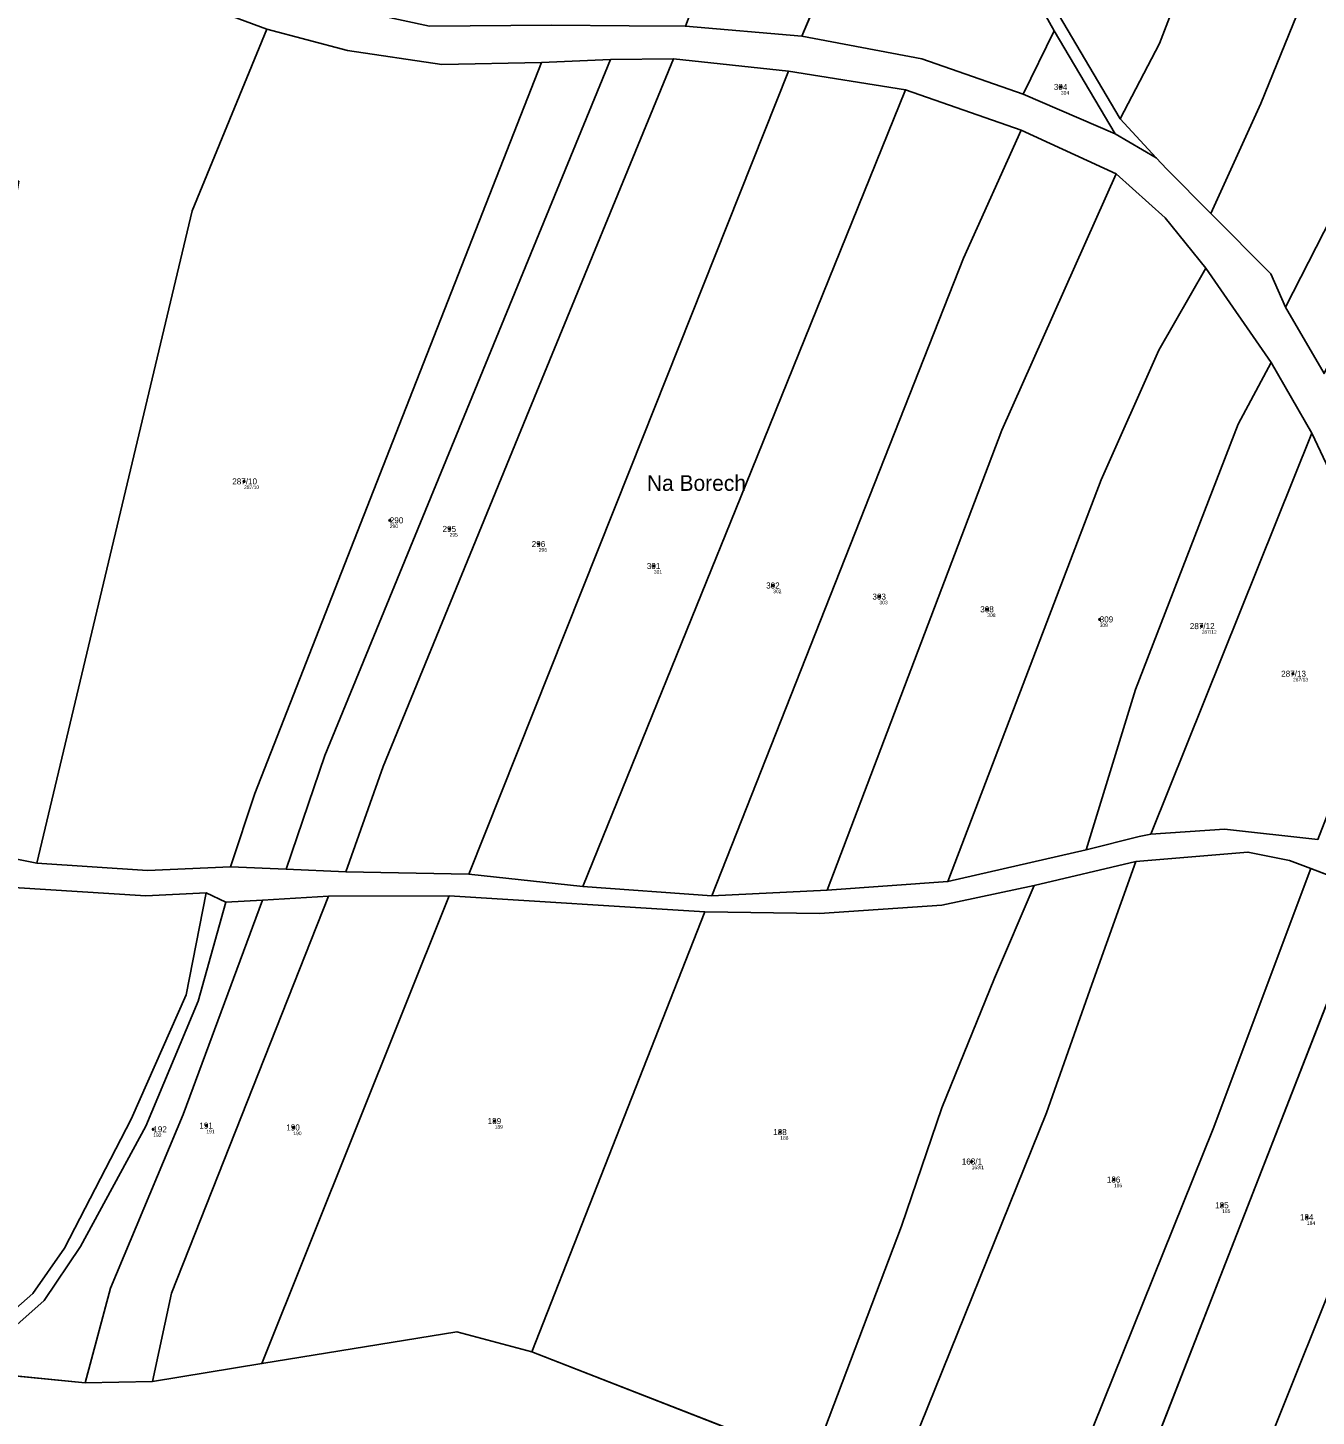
# Model space of a CAD drawing. Extents: x -767985 to -763816, y -1059600 to -1057360.
# Drawn here: x -766543.5 to -766182.2, y -1058497.3 to -1058107.9 of the extents above; entities that cross this region are included whole.
import ezdxf

# ---------------------------------------------------------------- set-up
doc = ezdxf.new("R2010")
doc.units = 0
for name, color, linetype in [('Definiční body', 7, 'Continuous'), ('Hranice parcel', 7, 'Continuous'), ('Parcelní čísla', 7, 'Continuous'), ('Polygon parcely', 7, 'Continuous'), ('Pop  PČ popisy', 7, 'Continuous')]:
    doc.layers.add(name, color=color, linetype=linetype)

msp = doc.modelspace()

# ---------------------------------------------------------------- linework, layer by layer
at = {"layer": 'Definiční body'}
for centre in [(-766253.78, -1058124.44994), (-766482.88, -1058235.07994), (-766442, -1058245.99994), (-766425.23, -1058248.40994), (-766400.22, -1058252.64994), (-766367.93, -1058258.81994), (-766334.47, -1058264.27994), (-766304.67, -1058267.39994), (-766274.43, -1058270.95994), (-766242.91, -1058273.78994), (-766214.32, -1058275.66994), (-766188.7, -1058289.01994), (-766493.43, -1058415.75994), (-766412.58, -1058414.47994), (-766508.33, -1058416.79994), (-766469.05, -1058416.27994), (-766332.5, -1058417.55994), (-766278.81, -1058425.82994), (-766238.92, -1058430.88994), (-766208.55, -1058438.08994), (-766184.77, -1058441.43994)]:
    msp.add_circle(centre, 0.25, dxfattribs=at)
at = {"layer": 'Hranice parcel'}
for p, q in [((-766326.41, -1058110.25), (-766294.77, -1058034.83)), ((-766254.48, -1058104.1), (-766237.19, -1058133.37)), ((-766359.08, -1058107.45), (-766326.41, -1058110.25)), ((-766264.36, -1058126.45), (-766255.67, -1058108.72)), ((-766238.61, -1058137.56), (-766255.67, -1058108.72)), ((-766399.42, -1058117.63), (-766380.1, -1058116.76)), ((-766380.1, -1058116.76), (-766362.46, -1058116.57)), ((-766362.46, -1058116.57), (-766330.16, -1058120.06)), ((-766330.16, -1058120.06), (-766297.4, -1058125.29)), ((-766297.4, -1058125.29), (-766264.92, -1058136.59)), ((-766264.36, -1058126.45), (-766238.61, -1058137.56)), ((-766227.03, -1058144.31), (-766237.19, -1058133.37)), ((-766264.92, -1058136.59), (-766238.31, -1058148.79)), ((-766227.03, -1058144.31), (-766238.61, -1058137.56)), ((-766213.18, -1058175.32), (-766194.8, -1058201.72)), ((-766190.76, -1058186.25), (-766179.98, -1058204.86)), ((-766194.8, -1058201.72), (-766183.4, -1058221.59)), ((-766228.56, -1058334.02), (-766183.4, -1058221.59)), ((-766566.83, -1058336.99), (-766540.99, -1058342.11)), ((-766285.46, -1058347.33), (-766246.67, -1058338.41)), ((-766232.74, -1058341.71), (-766261.24, -1058348.38)), ((-766486.72, -1058343.21), (-766471.03, -1058343.85)), ((-766471.03, -1058343.85), (-766454.34, -1058344.54)), ((-766454.34, -1058344.54), (-766419.84, -1058345.24)), ((-766419.84, -1058345.24), (-766387.86, -1058348.7)), ((-766166.97, -1058350.08), (-766183.72, -1058343.65)), ((-766387.86, -1058348.7), (-766351.72, -1058351.31)), ((-766351.72, -1058351.31), (-766319.32, -1058349.69)), ((-766319.32, -1058349.69), (-766285.46, -1058347.33)), ((-766488, -1058353.11), (-766493.49, -1058350.47)), ((-766477.71, -1058352.55), (-766488, -1058353.11)), ((-766425.36, -1058351.31), (-766477.87, -1058482.51)), ((-766459.23, -1058351.45), (-766477.71, -1058352.55)), ((-766425.36, -1058351.31), (-766459.23, -1058351.45)), ((-766353.63, -1058355.82), (-766425.36, -1058351.31)), ((-766166.97, -1058350.08), (-766234.65, -1058523.62)), ((-766353.63, -1058355.82), (-766402.2, -1058479.21)), ((-766323.48, -1058509.87), (-766402.2, -1058479.21)), ((-766561.16, -1058484.58), (-766527.46, -1058487.88)), ((-766477.87, -1058482.51), (-766508.57, -1058487.5)), ((-766508.57, -1058487.5), (-766527.46, -1058487.88))]:
    msp.add_line(p, q, dxfattribs=at)
for points in [[(-766237.19, -1058133.37), (-766226.1, -1058112.24), (-766183.79, -1058002.15)], [(-766211.74, -1058159.91), (-766197.74, -1058129.1), (-766186.48, -1058101.56), (-766171.41, -1058051.74), (-766159.54, -1058029.12)], [(-766255.67, -1058108.72), (-766283.05, -1058059.71), (-766294.77, -1058034.83)], [(-766139.56, -1058061.14), (-766155.9, -1058094.1), (-766175.72, -1058156.75), (-766190.76, -1058186.25)], [(-766650.5, -1058070.18), (-766591.82, -1058079.56), (-766519.26, -1058092.35), (-766476.48, -1058108.27)], [(-766540.99, -1058342.11), (-766497.44, -1058159.16), (-766476.48, -1058108.27)], [(-766476.48, -1058108.27), (-766453.88, -1058114.27), (-766427.44, -1058118.16), (-766399.42, -1058117.63)], [(-766326.41, -1058110.25), (-766292.75, -1058116.53), (-766264.36, -1058126.45)], [(-766399.42, -1058117.63), (-766439.33, -1058219.3), (-766479.89, -1058322.61), (-766486.72, -1058343.21)], [(-766471.03, -1058343.85), (-766460.24, -1058311.93), (-766419.67, -1058213.12), (-766380.1, -1058116.76)], [(-766454.34, -1058344.54), (-766443.86, -1058315.05), (-766402.88, -1058215.13), (-766362.46, -1058116.57)], [(-766419.84, -1058345.24), (-766374.61, -1058231.66), (-766330.16, -1058120.06)], [(-766387.86, -1058348.7), (-766342.19, -1058235.91), (-766297.4, -1058125.29)], [(-766351.72, -1058351.31), (-766281.14, -1058172.46), (-766264.92, -1058136.59)], [(-766211.74, -1058159.91), (-766224.05, -1058147.52), (-766227.03, -1058144.31)], [(-766319.32, -1058349.69), (-766270.37, -1058220.71), (-766238.31, -1058148.79)], [(-766238.31, -1058148.79), (-766224.55, -1058161.19), (-766213.18, -1058175.32)], [(-766190.76, -1058186.25), (-766194.86, -1058176.88), (-766211.74, -1058159.91)], [(-766213.18, -1058175.32), (-766226.32, -1058198.32), (-766242.47, -1058234.63), (-766285.46, -1058347.33)], [(-766246.67, -1058338.41), (-766232.89, -1058293.46), (-766204.09, -1058219.07), (-766194.8, -1058201.72)], [(-766183.4, -1058221.59), (-766169.87, -1058250.23), (-766159.52, -1058278.21)], [(-766246.67, -1058338.41), (-766231.82, -1058334.71), (-766228.56, -1058334.02)], [(-766228.56, -1058334.02), (-766207.88, -1058332.62), (-766181.77, -1058335.55)], [(-766493.49, -1058350.47), (-766510.46, -1058351.3), (-766630.48, -1058343.7), (-766647.71, -1058340.25), (-766754.04, -1058346.08)], [(-766306.29, -1058534.69), (-766297.34, -1058510.12), (-766257.82, -1058412.17), (-766245.07, -1058376.23), (-766232.74, -1058341.71)], [(-766183.72, -1058343.65), (-766189.66, -1058341.37), (-766201.31, -1058339.04), (-766232.74, -1058341.71)], [(-766540.99, -1058342.11), (-766509.99, -1058344.19), (-766486.72, -1058343.21)], [(-766183.72, -1058343.65), (-766211.11, -1058416.66), (-766264.31, -1058548.78)], [(-766261.24, -1058348.38), (-766287.18, -1058353.96), (-766321.47, -1058356.28), (-766353.63, -1058355.82)], [(-766261.24, -1058348.38), (-766272.45, -1058374.41), (-766287.15, -1058410.73), (-766298.5, -1058444), (-766323.48, -1058509.87)], [(-766493.49, -1058350.47), (-766499.13, -1058379.05), (-766514.55, -1058413.96), (-766533.24, -1058450.15), (-766542.15, -1058462.81), (-766563.63, -1058481.69), (-766620.28, -1058545.98)], [(-766561.16, -1058484.58), (-766538.98, -1058464.84), (-766528.76, -1058449.71), (-766510.46, -1058415.96), (-766495.72, -1058380.84), (-766488, -1058353.11)], [(-766527.46, -1058487.88), (-766520.29, -1058461.31), (-766499.91, -1058412.6), (-766477.71, -1058352.55)], [(-766459.23, -1058351.45), (-766503.18, -1058462.78), (-766508.57, -1058487.5)], [(-766142.57, -1058362.31), (-766161.12, -1058418.9), (-766208.41, -1058536.69), (-766234.65, -1058523.62)], [(-766402.2, -1058479.21), (-766423.21, -1058473.62), (-766477.87, -1058482.51)]]:
    msp.add_lwpolyline(points, dxfattribs=at)
at = {"layer": 'Polygon parcely'}
for points in [[(-766237.19, -1058133.37), (-766226.1, -1058112.24), (-766183.79, -1058002.15), (-766208.88, -1057981.37), (-766212.85, -1057996.05), (-766230.56, -1058041.64), (-766241.37, -1058067.72), (-766254.48, -1058104.1)], [(-766343.9, -1058067.16), (-766359.08, -1058107.45), (-766326.41, -1058110.25), (-766294.77, -1058034.83), (-766307.56, -1058009.54), (-766313.23, -1058002.19), (-766332.72, -1058041.81)], [(-766211.74, -1058159.91), (-766197.74, -1058129.1), (-766186.48, -1058101.56), (-766171.41, -1058051.74), (-766159.54, -1058029.12), (-766167.63, -1058015.06), (-766183.79, -1058002.15), (-766226.1, -1058112.24), (-766237.19, -1058133.37), (-766227.03, -1058144.31), (-766224.05, -1058147.52)], [(-766190.76, -1058186.25), (-766175.72, -1058156.75), (-766155.9, -1058094.1), (-766139.56, -1058061.14), (-766159.54, -1058029.12), (-766171.41, -1058051.74), (-766186.48, -1058101.56), (-766197.74, -1058129.1), (-766211.74, -1058159.91), (-766194.86, -1058176.88)], [(-766264.36, -1058126.45), (-766255.67, -1058108.72), (-766283.05, -1058059.71), (-766294.77, -1058034.83), (-766326.41, -1058110.25), (-766292.75, -1058116.53)], [(-766136.19, -1058112.45), (-766144.94, -1058090.56), (-766134.75, -1058069.91), (-766139.56, -1058061.14), (-766155.9, -1058094.1), (-766175.72, -1058156.75), (-766190.76, -1058186.25), (-766179.98, -1058204.86), (-766167.14, -1058177.82), (-766140.77, -1058122.43)], [(-766615.09, -1058249.35), (-766608.27, -1058140.01), (-766546.08, -1058150.89), (-766551.64, -1058182.48), (-766558.76, -1058284.36), (-766566.83, -1058336.99), (-766540.99, -1058342.11), (-766497.44, -1058159.16), (-766476.48, -1058108.27), (-766519.26, -1058092.35), (-766591.82, -1058079.56), (-766650.5, -1058070.18), (-766657.51, -1058120.99), (-766663.5, -1058195.07), (-766666.99, -1058239.99), (-766668.24, -1058266.92), (-766671.98, -1058304.33), (-766674.15, -1058332.27), (-766666.46, -1058330.33), (-766623.36, -1058334.07)], [(-766486.72, -1058343.21), (-766479.89, -1058322.61), (-766439.33, -1058219.3), (-766399.42, -1058117.63), (-766427.44, -1058118.16), (-766453.88, -1058114.27), (-766476.48, -1058108.27), (-766497.44, -1058159.16), (-766540.99, -1058342.11), (-766509.99, -1058344.19)], [(-766238.61, -1058137.56), (-766255.67, -1058108.72), (-766264.36, -1058126.45)], [(-766460.24, -1058311.93), (-766419.67, -1058213.12), (-766380.1, -1058116.76), (-766399.42, -1058117.63), (-766439.33, -1058219.3), (-766479.89, -1058322.61), (-766486.72, -1058343.21), (-766471.03, -1058343.85)], [(-766471.03, -1058343.85), (-766454.34, -1058344.54), (-766443.86, -1058315.05), (-766402.88, -1058215.13), (-766362.46, -1058116.57), (-766380.1, -1058116.76), (-766419.67, -1058213.12), (-766460.24, -1058311.93)], [(-766374.61, -1058231.66), (-766330.16, -1058120.06), (-766362.46, -1058116.57), (-766402.88, -1058215.13), (-766443.86, -1058315.05), (-766454.34, -1058344.54), (-766419.84, -1058345.24)], [(-766342.19, -1058235.91), (-766297.4, -1058125.29), (-766330.16, -1058120.06), (-766374.61, -1058231.66), (-766419.84, -1058345.24), (-766387.86, -1058348.7)], [(-766387.86, -1058348.7), (-766351.72, -1058351.31), (-766281.14, -1058172.46), (-766264.92, -1058136.59), (-766297.4, -1058125.29), (-766342.19, -1058235.91)], [(-766351.72, -1058351.31), (-766319.32, -1058349.69), (-766270.37, -1058220.71), (-766238.31, -1058148.79), (-766264.92, -1058136.59), (-766281.14, -1058172.46)], [(-766319.32, -1058349.69), (-766285.46, -1058347.33), (-766242.47, -1058234.63), (-766226.32, -1058198.32), (-766213.18, -1058175.32), (-766224.55, -1058161.19), (-766238.31, -1058148.79), (-766270.37, -1058220.71)], [(-766285.46, -1058347.33), (-766246.67, -1058338.41), (-766232.89, -1058293.46), (-766204.09, -1058219.07), (-766194.8, -1058201.72), (-766213.18, -1058175.32), (-766226.32, -1058198.32), (-766242.47, -1058234.63)], [(-766246.67, -1058338.41), (-766231.82, -1058334.71), (-766228.56, -1058334.02), (-766183.4, -1058221.59), (-766194.8, -1058201.72), (-766204.09, -1058219.07), (-766232.89, -1058293.46)], [(-766207.88, -1058332.62), (-766181.77, -1058335.55), (-766159.52, -1058278.21), (-766169.87, -1058250.23), (-766183.4, -1058221.59), (-766228.56, -1058334.02)], [(-766650.09, -1058503.87), (-766656.93, -1058533.02), (-766620.28, -1058545.98), (-766563.63, -1058481.69), (-766542.15, -1058462.81), (-766533.24, -1058450.15), (-766514.55, -1058413.96), (-766499.13, -1058379.05), (-766493.49, -1058350.47), (-766510.46, -1058351.3), (-766630.48, -1058343.7), (-766647.71, -1058340.25), (-766754.04, -1058346.08), (-766762.37, -1058378.44), (-766772.27, -1058396.71), (-766778.01, -1058408.21), (-766730.11, -1058423.54), (-766682.07, -1058438.72), (-766634.51, -1058455.58), (-766643.52, -1058480.64)], [(-766287.15, -1058410.73), (-766298.5, -1058444), (-766323.48, -1058509.87), (-766326.8, -1058528.57), (-766306.29, -1058534.69), (-766297.34, -1058510.12), (-766257.82, -1058412.17), (-766245.07, -1058376.23), (-766232.74, -1058341.71), (-766261.24, -1058348.38), (-766272.45, -1058374.41)], [(-766232.74, -1058341.71), (-766245.07, -1058376.23), (-766257.82, -1058412.17), (-766297.34, -1058510.12), (-766306.29, -1058534.69), (-766264.31, -1058548.78), (-766211.11, -1058416.66), (-766183.72, -1058343.65), (-766189.66, -1058341.37), (-766201.31, -1058339.04)], [(-766264.31, -1058548.78), (-766250.27, -1058554.82), (-766234.65, -1058523.62), (-766166.97, -1058350.08), (-766183.72, -1058343.65), (-766211.11, -1058416.66)], [(-766287.18, -1058353.96), (-766321.47, -1058356.28), (-766353.63, -1058355.82), (-766402.2, -1058479.21), (-766323.48, -1058509.87), (-766298.5, -1058444), (-766287.15, -1058410.73), (-766272.45, -1058374.41), (-766261.24, -1058348.38)], [(-766499.91, -1058412.6), (-766477.71, -1058352.55), (-766488, -1058353.11), (-766495.72, -1058380.84), (-766510.46, -1058415.96), (-766528.76, -1058449.71), (-766538.98, -1058464.84), (-766561.16, -1058484.58), (-766527.46, -1058487.88), (-766520.29, -1058461.31)], [(-766477.71, -1058352.55), (-766499.91, -1058412.6), (-766520.29, -1058461.31), (-766527.46, -1058487.88), (-766508.57, -1058487.5), (-766503.18, -1058462.78), (-766459.23, -1058351.45)], [(-766503.18, -1058462.78), (-766508.57, -1058487.5), (-766477.87, -1058482.51), (-766425.36, -1058351.31), (-766459.23, -1058351.45)], [(-766425.36, -1058351.31), (-766477.87, -1058482.51), (-766423.21, -1058473.62), (-766402.2, -1058479.21), (-766353.63, -1058355.82)], [(-766234.65, -1058523.62), (-766208.41, -1058536.69), (-766161.12, -1058418.9), (-766142.57, -1058362.31), (-766166.97, -1058350.08)], [(-766193.09, -1058543.53), (-766125.82, -1058368.4), (-766142.57, -1058362.31), (-766161.12, -1058418.9), (-766208.41, -1058536.69), (-766234.65, -1058523.62), (-766250.27, -1058554.82), (-766255.7, -1058573.98), (-766240.75, -1058584.79), (-766221.41, -1058602.76)], [(-766508.57, -1058487.5), (-766527.46, -1058487.88), (-766561.16, -1058484.58), (-766617.45, -1058547.45), (-766618.6, -1058584.47), (-766503.3, -1058597.54), (-766499.32, -1058562.54), (-766451.4, -1058558.51), (-766337.3, -1058585.5), (-766331.39, -1058552.99), (-766328.07, -1058536.37), (-766326.8, -1058528.57), (-766323.48, -1058509.87), (-766402.2, -1058479.21), (-766423.21, -1058473.62), (-766477.87, -1058482.51)]]:
    msp.add_lwpolyline(points, close=True, dxfattribs=at)
for points in [[(-766179.98, -1058204.86), (-766190.76, -1058186.25), (-766194.86, -1058176.88), (-766211.74, -1058159.91), (-766224.05, -1058147.52), (-766227.03, -1058144.31), (-766238.61, -1058137.56), (-766264.36, -1058126.45), (-766292.75, -1058116.53), (-766326.41, -1058110.25), (-766359.08, -1058107.45), (-766374.9, -1058107.31), (-766396.68, -1058107.11), (-766430.89, -1058107.39), (-766464.33, -1058100.19), (-766511.94, -1058085.05), (-766513.2, -1058084.65), (-766532.25, -1058079.05), (-766697.67, -1058052.38)], [(-766283.05, -1058059.71), (-766255.67, -1058108.72), (-766238.61, -1058137.56), (-766227.03, -1058144.31), (-766237.19, -1058133.37), (-766254.48, -1058104.1)], [(-766591.82, -1058079.56), (-766519.26, -1058092.35), (-766476.48, -1058108.27), (-766453.88, -1058114.27), (-766427.44, -1058118.16), (-766399.42, -1058117.63), (-766380.1, -1058116.76), (-766362.46, -1058116.57), (-766330.16, -1058120.06), (-766297.4, -1058125.29), (-766264.92, -1058136.59), (-766238.31, -1058148.79), (-766224.55, -1058161.19), (-766213.18, -1058175.32), (-766194.8, -1058201.72), (-766183.4, -1058221.59), (-766169.87, -1058250.23)], [(-766181.77, -1058335.55), (-766207.88, -1058332.62), (-766228.56, -1058334.02), (-766231.82, -1058334.71), (-766246.67, -1058338.41), (-766285.46, -1058347.33), (-766319.32, -1058349.69), (-766351.72, -1058351.31), (-766387.86, -1058348.7), (-766419.84, -1058345.24), (-766454.34, -1058344.54), (-766471.03, -1058343.85), (-766486.72, -1058343.21), (-766509.99, -1058344.19), (-766540.99, -1058342.11), (-766566.83, -1058336.99)], [(-766630.48, -1058343.7), (-766510.46, -1058351.3), (-766493.49, -1058350.47), (-766488, -1058353.11), (-766477.71, -1058352.55), (-766459.23, -1058351.45), (-766425.36, -1058351.31), (-766353.63, -1058355.82), (-766321.47, -1058356.28), (-766287.18, -1058353.96), (-766261.24, -1058348.38), (-766232.74, -1058341.71), (-766201.31, -1058339.04), (-766189.66, -1058341.37), (-766183.72, -1058343.65), (-766166.97, -1058350.08)], [(-766561.16, -1058484.58), (-766538.98, -1058464.84), (-766528.76, -1058449.71), (-766510.46, -1058415.96), (-766495.72, -1058380.84), (-766488, -1058353.11), (-766493.49, -1058350.47), (-766499.13, -1058379.05), (-766514.55, -1058413.96), (-766533.24, -1058450.15), (-766542.15, -1058462.81), (-766563.63, -1058481.69)]]:
    msp.add_lwpolyline(points, dxfattribs=at)

# ---------------------------------------------------------------- texts
at = {"layer": 'Definiční body'}
for s, p in [('304', (-766253.78, -1058126.606)), ('287/10', (-766482.88, -1058237.236)), ('290', (-766442, -1058248.156)), ('295', (-766425.23, -1058250.566)), ('296', (-766400.22, -1058254.806)), ('301', (-766367.93, -1058260.976)), ('302', (-766334.47, -1058266.436)), ('303', (-766304.67, -1058269.556)), ('308', (-766274.43, -1058273.116)), ('309', (-766242.91, -1058275.946)), ('287/12', (-766214.32, -1058277.826)), ('287/13', (-766188.7, -1058291.176)), ('189', (-766412.58, -1058416.636)), ('192', (-766508.33, -1058418.956)), ('191', (-766493.43, -1058417.916)), ('190', (-766469.05, -1058418.436)), ('188', (-766332.5, -1058419.716)), ('163/1', (-766278.81, -1058427.986)), ('186', (-766238.92, -1058433.046)), ('185', (-766208.55, -1058440.246)), ('184', (-766184.77, -1058443.596))]:
    msp.add_text(s, height=0.999996, dxfattribs=at).set_placement(p)
at = {"layer": 'Parcelní čísla'}
for s, p in [('304', (-766255.754, -1058125.3)), ('287/10', (-766486.185, -1058235.93)), ('290', (-766442, -1058246.85)), ('295', (-766427.204, -1058249.26)), ('296', (-766402.194, -1058253.5)), ('301', (-766369.904, -1058259.67)), ('302', (-766336.444, -1058265.13)), ('303', (-766306.644, -1058268.25)), ('308', (-766276.404, -1058271.81)), ('309', (-766242.91, -1058274.64)), ('287/12', (-766217.625, -1058276.52)), ('287/13', (-766192.005, -1058289.87)), ('191', (-766495.404, -1058416.61)), ('190', (-766471.024, -1058417.13)), ('189', (-766414.554, -1058415.33)), ('192', (-766508.33, -1058417.65)), ('188', (-766334.474, -1058418.41)), ('163/1', (-766281.583, -1058426.68)), ('186', (-766240.894, -1058431.74)), ('185', (-766210.524, -1058438.94)), ('184', (-766186.744, -1058442.29))]:
    msp.add_text(s, height=1.699998, dxfattribs=at).set_placement(p)
at = {"layer": 'Pop  PČ popisy'}
msp.add_text('Na Borech', height=4.399998, dxfattribs=at).set_placement((-766369.9, -1058237.74))

doc.saveas('drawing.dxf')
